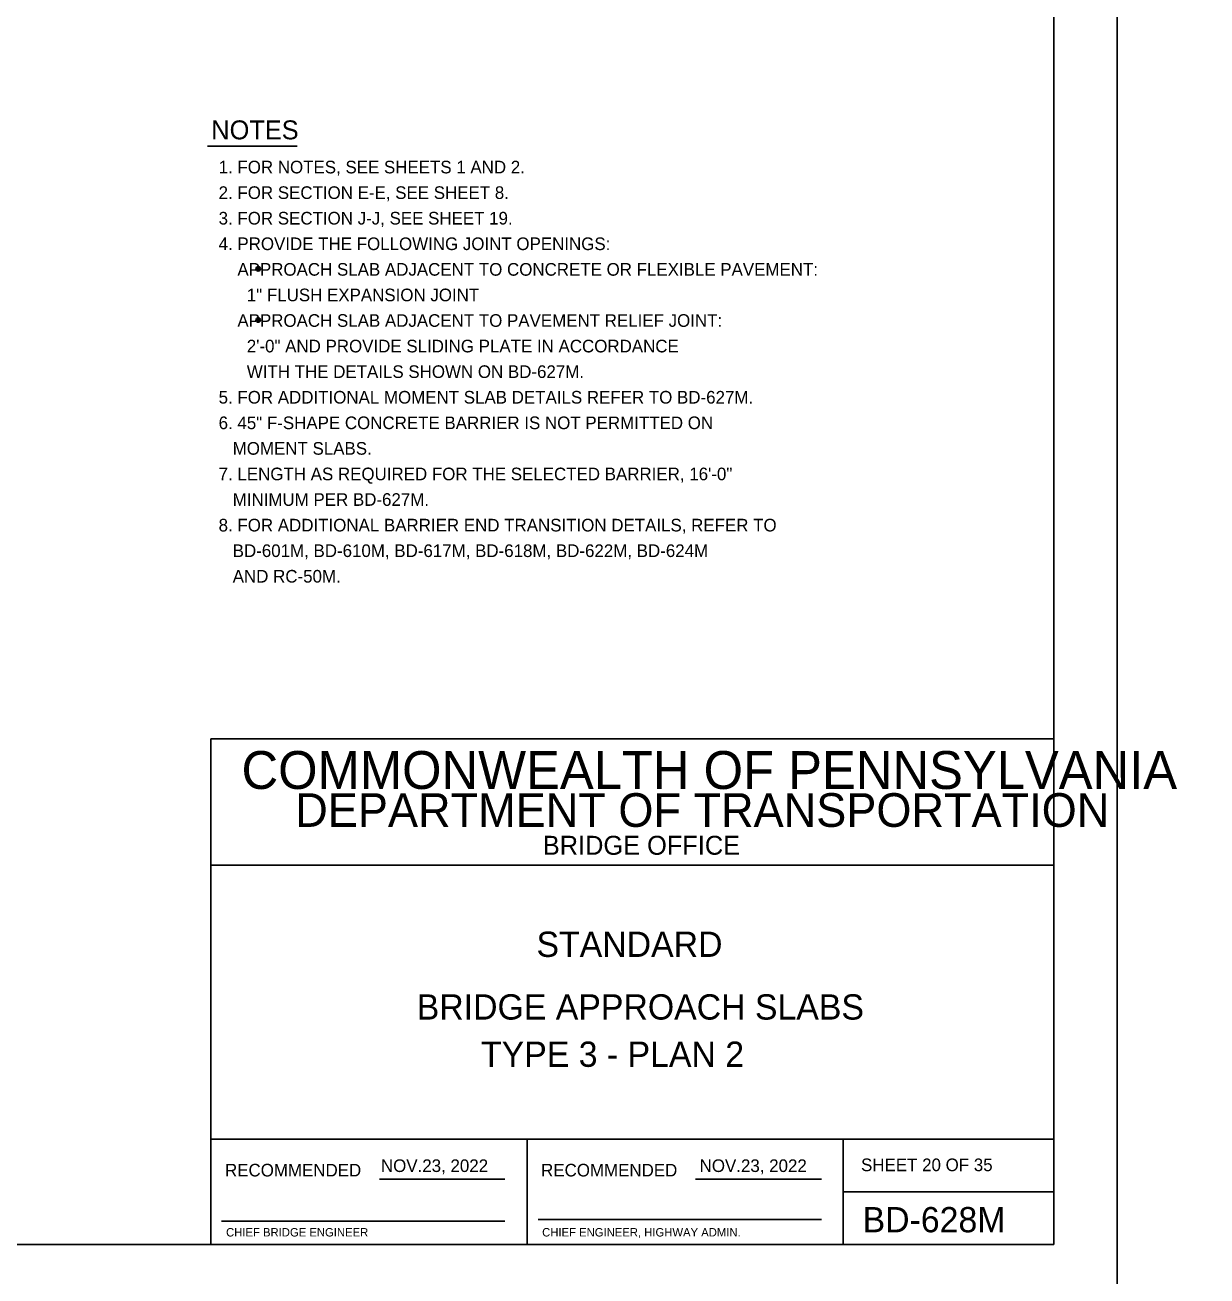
# Model space of a CAD drawing. Extents: x 636530 to 644067, y 294168 to 299122.
# Drawn here: x 639588.7 to 639869.1, y 295958 to 296255 of the extents above; entities that cross this region are included whole.
import ezdxf

# ---------------------------------------------------------------- set-up
doc = ezdxf.new("R2010")
doc.units = 0
for name, color, linetype in [('1', 7, 'Continuous'), ('DATES', 7, 'Continuous'), ('PLT-BNDY', 7, 'Continuous'), ('SIGNATORY TITLES', 7, 'Continuous')]:
    doc.layers.add(name, color=color, linetype=linetype)

msp = doc.modelspace()

# ---------------------------------------------------------------- linework, layer by layer
at = {"layer": '1'}
for p, q in [((639832.78, 295965.48), (639832.78, 296529.48)), ((639631.97, 296226.22), (639653.21, 296226.22)), ((639832.78, 296085.48), (639632.78, 296085.48)), ((639632.78, 296085.48), (639632.78, 295965.48)), ((639832.78, 295965.48), (639832.78, 296085.48)), ((639832.78, 296055.48), (639632.78, 296055.48)), ((639832.78, 295990.48), (639632.78, 295990.48)), ((639707.79, 295965.47), (639707.79, 295990.48)), ((639782.78, 295990.48), (639782.78, 295965.48)), ((639672.75, 295980.98), (639702.51, 295980.98)), ((639747.75, 295980.98), (639777.65, 295980.98)), ((639782.78, 295977.98), (639832.78, 295977.98)), ((639635.28, 295970.98), (639702.51, 295970.98)), ((639710.41, 295971.35), (639777.65, 295971.35)), ((639046.78, 295965.48), (639832.78, 295965.48)), ((639632.78, 295965.48), (639832.78, 295965.48))]:
    msp.add_line(p, q, dxfattribs=at)
for centre, radius in [((639644, 296197.09), 0.533), ((639644, 296197.09), 0.4), ((639644, 296197.09), 0.267), ((639644, 296197.09), 0.133), ((639644, 296184.95), 0.533), ((639644, 296184.95), 0.4), ((639644, 296184.95), 0.267), ((639644, 296184.95), 0.133)]:
    msp.add_circle(centre, radius, dxfattribs=at)
at = {"layer": 'PLT-BNDY'}
for points in [[(639006.78, 296544.48), (639847.78, 296544.48), (639847.78, 295950.48), (639006.78, 295950.48)], [(639847.78, 296544.48), (640688.78, 296544.48), (640688.78, 295950.48), (639847.78, 295950.48)]]:
    msp.add_lwpolyline(points, close=True, dxfattribs=at)

# ---------------------------------------------------------------- texts
at = {"layer": '1'}
for s, height, p in [('NOTES', 4.5, (639632.86, 296227.83)), ('1. FOR NOTES, SEE SHEETS 1 AND 2.', 3, (639634.6, 296219.75)), ('2. FOR SECTION E-E, SEE SHEET 8.', 3, (639634.6, 296213.68)), ('3. FOR SECTION J-J, SEE SHEET 19.', 3, (639634.6, 296207.61)), ('4. PROVIDE THE FOLLOWING JOINT OPENINGS:', 3, (639634.6, 296201.54)), ('    APPROACH SLAB ADJACENT TO CONCRETE OR FLEXIBLE PAVEMENT:', 3, (639634.6, 296195.46)), ('      1" FLUSH EXPANSION JOINT', 3, (639634.6, 296189.39)), ('    APPROACH SLAB ADJACENT TO PAVEMENT RELIEF JOINT:', 3, (639634.6, 296183.32)), ('      2\'-0" AND PROVIDE SLIDING PLATE IN ACCORDANCE', 3, (639634.6, 296177.25)), ('      WITH THE DETAILS SHOWN ON BD-627M.', 3, (639634.6, 296171.18)), ('5. FOR ADDITIONAL MOMENT SLAB DETAILS REFER TO BD-627M. ', 3, (639634.6, 296165.1)), ('6. 45" F-SHAPE CONCRETE BARRIER IS NOT PERMITTED ON ', 3, (639634.6, 296159.03)), ('   MOMENT SLABS.', 3, (639634.6, 296152.96)), ('7. LENGTH AS REQUIRED FOR THE SELECTED BARRIER, 16\'-0"', 3, (639634.6, 296146.89)), ('   MINIMUM PER BD-627M.', 3, (639634.6, 296140.82)), ('8. FOR ADDITIONAL BARRIER END TRANSITION DETAILS, REFER TO ', 3, (639634.6, 296134.74)), ('   BD-601M, BD-610M, BD-617M, BD-618M, BD-622M, BD-624M', 3, (639634.6, 296128.67)), ('   AND RC-50M.', 3, (639634.6, 296122.6)), ('COMMONWEALTH OF PENNSYLVANIA', 9, (639640.03, 296073.6)), ('DEPARTMENT OF TRANSPORTATION', 8.0002, (639652.78, 296064.6)), ('BRIDGE OFFICE', 4.5, (639711.53, 296057.98)), ('STANDARD', 6, (639710.03, 296033.73)), ('BRIDGE APPROACH SLABS', 6.0001, (639681.61, 296018.85)), ('TYPE 3 - PLAN 2', 6.0001, (639696.86, 296007.63)), ('RECOMMENDED', 3.0002, (639636.12, 295981.6)), ('RECOMMENDED', 3.0002, (639711.12, 295981.6)), ('SHEET 20 OF 35', 3, (639787.04, 295982.86)), ('BD-628M', 6, (639787.41, 295968.35))]:
    msp.add_text(s, height=height, dxfattribs=at).set_placement(p)
at = {"layer": 'DATES'}
for p in [(639673.12, 295982.66), (639748.74, 295982.66)]:
    msp.add_text('NOV.23, 2022', height=3, dxfattribs=at).set_placement(p)
at = {"layer": 'SIGNATORY TITLES'}
for s, p in [('CHIEF BRIDGE ENGINEER', (639636.37, 295967.35)), ('CHIEF ENGINEER, HIGHWAY ADMIN.', (639711.37, 295967.35))]:
    msp.add_text(s, height=2, dxfattribs=at).set_placement(p)

doc.saveas('drawing.dxf')
